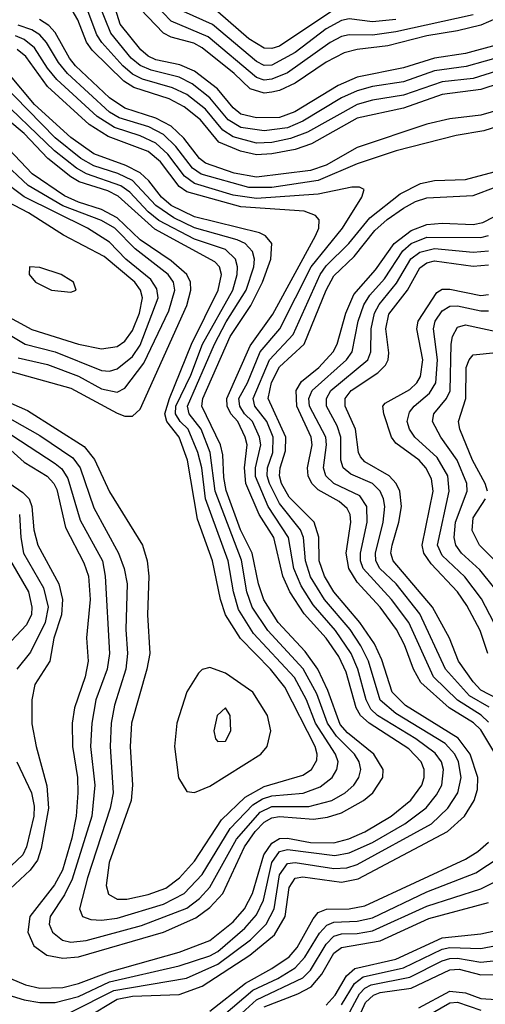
# Model space of a CAD drawing. Header units: inches. Extents: x 501365 to 657855, y 482276 to 547543.
# Tile 388 of 656: x 574778 to 575982, y 510983 to 513529. Entities that reach past the tile are written whole.
import ezdxf

# ---------------------------------------------------------------- set-up
doc = ezdxf.new("R2010")
doc.units = ezdxf.units.IN
doc.header["$MEASUREMENT"] = 0
doc.layers.add('A5571', color=7, linetype='Continuous')

msp = doc.modelspace()

# ---------------------------------------------------------------- linework, layer by layer
at = {"layer": 'A5571', "color": 5}
for points, elevation in [([(576030, 513436.1), (575932.1, 513407.9), (575850, 513396.5), (575770, 513368.5), (575690, 513356.8), (575650, 513345.2), (575610, 513327.4), (575510, 513267), (575470, 513249.5), (575410, 513241.6), (575350, 513250.3), (575317.3, 513270), (575270, 513327), (575223.6, 513363.6), (575190, 513380.1), (575118.3, 513398.3), (575090, 513410.5), (575066.3, 513430), (575013.9, 513493.9), (574970, 513603.7)], 2540), ([(576010, 513463.3), (575930, 513441.6), (575850, 513429.5), (575770, 513404.4), (575650, 513380.1), (575601, 513359), (575488.9, 513291.1), (575450, 513276.5), (575390, 513275.3), (575350, 513285.2), (575330, 513301), (575289.7, 513350), (575230, 513396.2), (575192.4, 513412.4), (575130, 513425.4), (575110, 513435.2), (575091.4, 513451.4), (575037.9, 513517.9), (575009.5, 513609.5)], 2520), ([(576054.5, 513410), (575950, 513376.9), (575870, 513368.1), (575770, 513333.7), (575690, 513321), (575650, 513310), (575521.9, 513238.1), (575478.5, 513221.5), (575430, 513211.8), (575390, 513209.8), (575330, 513226.2), (575303.1, 513243.1), (575258, 513298), (575210, 513335.4), (575173.3, 513353.3), (575095.6, 513375.6), (575070, 513388.6), (575044.7, 513410), (574990.1, 513470.1), (574977.7, 513490), (574947.1, 513570)], 2560), ([(575950, 513541.3), (575750, 513497.8), (575690, 513489), (575630, 513490), (575610, 513485.8), (575580.8, 513470), (575470, 513391.9), (575430, 513375.4), (575410, 513373.1), (575390, 513380), (575264.9, 513484.9), (575170, 513525.4), (575127, 513570)], 2460), ([(576070, 513381.2), (575970, 513348.3), (575870, 513335.5), (575770, 513300.7), (575650, 513274.7), (575532.3, 513207.7), (575490, 513193.8), (575430, 513181.9), (575390, 513179.5), (575348.8, 513188.8), (575292.5, 513212.5), (575245.2, 513270), (575203.4, 513303.4), (575164.1, 513324.1), (575073.5, 513353.5), (575047.5, 513370), (574965.4, 513450), (574951.1, 513471.1), (574928.5, 513528.5), (574913.8, 513553.8)], 2580), ([(576010, 513532.4), (575970, 513515.4), (575910, 513500.6), (575830, 513487.5), (575730, 513461.6), (575650, 513452.2), (575616.7, 513443.3), (575570, 513419.3), (575490, 513365.4), (575450, 513346.1), (575430, 513341.7), (575410, 513338.8), (575374, 513350), (575332.7, 513390), (575250, 513456.4), (575228.1, 513468.1), (575170, 513483.7), (575150, 513494.3), (575090, 513557.4)], 2480), ([(575750, 513529.3), (575690, 513523.5), (575630, 513531), (575610, 513527.3), (575570, 513505.1), (575490, 513444.6), (575430, 513411.4), (575410, 513411.1), (575390, 513421.3), (575276.7, 513516.7), (575201.3, 513550)], 2440), ([(575590, 513554.4), (575450, 513460.6), (575430, 513454.4), (575410, 513455.7), (575370, 513479.5), (575290, 513549.3)], 2420), ([(576070, 513270.7), (575978, 513242), (575906.5, 513230), (575751, 513190), (575650, 513156.5), (575550, 513113), (575430, 513095.3), (575370, 513095.4), (575247.2, 513130), (575225.2, 513145.2), (575181.6, 513201.6), (575150, 513231.9), (575111.7, 513251.7), (575035.5, 513275.5), (575010, 513290.1), (574901.7, 513390), (574878.4, 513418.4), (574847.5, 513470), (574829.9, 513489.9), (574810, 513502.7), (574774.6, 513514.6)], 2640), ([(576115.2, 513324.8), (575970, 513282.1), (575890, 513273.2), (575830, 513258.8), (575650, 513198.4), (575570, 513153.3), (575530, 513139.2), (575390, 513122.1), (575332.1, 513132.1), (575258.4, 513158.4), (575242.8, 513170), (575202.8, 513222.8), (575170, 513253.5), (575130, 513274.4), (575050, 513300.2), (575010, 513327.3), (574922.7, 513410), (574906.8, 513430), (574870, 513495.9), (574853.9, 513513.9), (574829.5, 513529.5)], 2620), ([(574747.7, 511007.8), (574790, 510994.7), (574830, 510987.4), (574870, 510987.7), (574930, 511003.5), (575010, 511040.9), (575190, 511083), (575270, 511108.6), (575290, 511119.9), (575360.3, 511179.7), (575390, 511214.3), (575408, 511252), (575429.8, 511350), (575450, 511378), (575470, 511383.6), (575592.4, 511367.6), (575630, 511374.4), (575690, 511401.4), (575773.7, 511450), (575828.5, 511491.5), (575855.5, 511524.5), (575869, 511550), (575873.6, 511590), (575868.2, 511610), (575852.2, 511632.2), (575801.7, 511670), (575703.2, 511730), (575686, 511746), (575673.6, 511770), (575652.3, 511850), (575634.7, 511890), (575594.7, 511950), (575536.3, 512016.3), (575505.5, 512065.5), (575486.7, 512110), (575472.6, 512190), (575420, 512270), (575387.5, 512347.5), (575387.3, 512370), (575401.4, 512430), (575398.4, 512450), (575379.8, 512490), (575359.4, 512510), (575347.3, 512530), (575344.8, 512550), (575366.7, 512590), (575399.4, 512670), (575450.8, 512730), (575531.9, 512890), (575612.1, 512990), (575662.8, 513070), (575668.3, 513090), (575656.1, 513096.1), (575636.2, 513096.2), (575550, 513078.1), (575390, 513066.7), (575330, 513075.7), (575230, 513105.8), (575204.3, 513124.3), (575161.5, 513181.5), (575130.1, 513210.1), (575090, 513229), (575023.5, 513250), (574978.5, 513278.5), (574874.5, 513374.5), (574850, 513403.7), (574816.3, 513456.3), (574790, 513477.6), (574767.2, 513487.2)], 2660), ([(574754.7, 511050), (574793.5, 511033.5), (574830, 511024.8), (574890, 511026.5), (574930, 511036.6), (575010, 511067.5), (575190, 511118.1), (575270, 511148.1), (575330, 511196.6), (575359.6, 511230), (575379.6, 511270), (575409.2, 511370), (575430, 511400.1), (575450, 511411.5), (575470, 511412.8), (575530, 511401.9), (575590, 511400.5), (575629.2, 511410.8), (575670, 511429.3), (575738.2, 511470), (575789.2, 511510.8), (575817.8, 511550), (575823.8, 511570), (575823.5, 511590), (575815.8, 511610), (575783.9, 511643.9), (575681.5, 511710), (575658.9, 511730), (575648.1, 511750), (575621.9, 511841.9), (575602.7, 511882.7), (575570.2, 511930.2), (575513.1, 511993.1), (575476, 512050), (575458.5, 512090), (575435.4, 512190), (575396.7, 512250), (575362.6, 512330), (575358.9, 512370), (575366.3, 512430), (575361.3, 512450), (575342.1, 512490), (575323.9, 512510), (575314.8, 512530), (575313.9, 512550), (575373.8, 512686.2), (575432.5, 512767.5), (575542.7, 512970), (575550.9, 512990), (575551.9, 513012), (575542.5, 513022.5), (575513.8, 513033.8), (575350, 513045.2), (575210, 513083.6), (575190, 513097.7), (575141.7, 513161.7), (575110, 513188.3), (575006.9, 513226.9), (574957.7, 513257.7), (574850, 513356), (574793.8, 513433.8), (574772.1, 513452.1)], 2680), ([(574755.6, 512415.6), (574790, 512385.4), (574849.2, 512349.2), (574866.3, 512330), (574873.9, 512313.9), (574896.2, 512216.2), (574944.3, 512124.3), (574956.1, 512090), (574960, 512030), (574950.6, 511930.6), (574954.9, 511870), (574947.7, 511830), (574919.8, 511750), (574914, 511710), (574914.5, 511650), (574927.2, 511570), (574928.8, 511530), (574924.4, 511470), (574912.6, 511412.6), (574888.8, 511330), (574868.1, 511291.9), (574804.7, 511210), (574798.9, 511170), (574814.7, 511134.7), (574848.4, 511110), (574890, 511102.5), (574930, 511105.9), (575149.9, 511170), (575233.5, 511206.5), (575270, 511233.8), (575302.8, 511270), (575358.8, 511390), (575386.7, 511430), (575410, 511454), (575430, 511465.5), (575450, 511468.8), (575537.9, 511462.1), (575573.3, 511466.7), (575610, 511478.5), (575667.1, 511510), (575690.8, 511530), (575716.4, 511570), (575717.5, 511590), (575693.8, 511630), (575625.3, 511685.3), (575606.5, 511706.5), (575574.6, 511794.6), (575548.6, 511850), (575515.8, 511895.8), (575446.4, 511970), (575408.8, 512028.8), (575395.1, 512070), (575379.3, 512150), (575349.2, 512210), (575311.8, 512311.8), (575305.6, 512345.6), (575303.6, 512403.6), (575297.2, 512430), (575248.7, 512530), (575251.2, 512550), (575322.2, 512710), (575375.5, 512790), (575406, 512850), (575427.5, 512910), (575429.6, 512950), (575413.8, 512970), (575397.6, 512977.6), (575230, 513019.3), (575170, 513048.4), (575145, 513070), (575112.3, 513112.3), (575090, 513133.4), (575052.4, 513152.4), (574970, 513182.6), (574910, 513224.4), (574816.6, 513310), (574750, 513389.1)], 2720), ([(574642.3, 512530), (574870, 512381.3), (574887.4, 512367.4), (574903, 512343), (574934.7, 512234.7), (574992.6, 512130), (574998.7, 512090), (575010, 511890), (575003.9, 511850), (574974.7, 511770), (574964.5, 511710), (574961.6, 511650), (574972.6, 511550), (574964.4, 511470), (574913.7, 511306.3), (574893.9, 511266.1), (574857.3, 511210), (574854.6, 511190), (574862.7, 511170), (574889.1, 511149.1), (574910, 511144.2), (574950, 511148.2), (575092.7, 511187.3), (575210, 511231.9), (575243.3, 511256.7), (575270, 511285.9), (575338.6, 511410), (575400.1, 511479.9), (575430, 511494.6), (575525.5, 511494.5), (575585.2, 511510), (575619.7, 511530), (575641.7, 511550), (575654.5, 511570), (575659.5, 511590), (575655.5, 511610), (575643.9, 511630), (575596.8, 511676.8), (575573.6, 511710), (575545.9, 511785.9), (575511, 511851), (575419.6, 511950), (575379.3, 512010), (575365, 512050), (575351.2, 512131.3), (575283.5, 512310), (575270.8, 512410), (575246.9, 512470), (575216.2, 512510), (575211.6, 512530), (575281.5, 512690), (575311.9, 512748.1), (575363.2, 512830), (575383.3, 512890), (575384.7, 512910), (575379.7, 512930), (575361.1, 512950), (575340.1, 512960.1), (575230, 512991.1), (575176.4, 513016.4), (575130, 513048.4), (575070, 513112.9), (575031.7, 513131.7), (574970, 513151.6), (574936.3, 513170), (574870, 513223.8), (574730, 513366.3)], 2740), ([(574661, 512550), (574830, 512454.1), (574915.9, 512395.9), (574934.2, 512370), (574970, 512267.3), (575033.8, 512150), (575048.5, 512110), (575056.1, 512070), (575052.2, 511952.2), (575057.2, 511890), (575052.4, 511850), (575023.1, 511756.9), (575014.4, 511710), (575011.8, 511650), (575020, 511530), (575012.4, 511490), (574953.1, 511310), (574933, 511230), (574940.7, 511210), (574962.5, 511202.5), (574990, 511200.8), (575030, 511206), (575150, 511241.9), (575203.4, 511270), (575250, 511318.5), (575322.6, 511437.4), (575381, 511499), (575405.5, 511514.5), (575430, 511522.3), (575510.4, 511529.5), (575554.7, 511545.3), (575586, 511570), (575597.9, 511590), (575601.1, 511610), (575594.8, 511630), (575543, 511710), (575519.6, 511770), (575488.2, 511828.2), (575382.1, 511942.1), (575343.9, 512003.9), (575330.5, 512050), (575316.7, 512130), (575258.8, 512290), (575248.6, 512370), (575238.7, 512410), (575213.2, 512470), (575193.2, 512490), (575181.2, 512510), (575181.8, 512530), (575220.4, 512610), (575250.7, 512690), (575328.9, 512830), (575340.4, 512870), (575341.4, 512890), (575335.8, 512910), (575310, 512935.1), (575230, 512962), (575137.5, 513010), (575110, 513032.6), (575063.1, 513083.1), (575039.4, 513099.4), (574950.5, 513130.5), (574924.8, 513144.8), (574868.2, 513190), (574710, 513341.6)], 2760), ([(574690, 512566.2), (574798.2, 512518.2), (574945.2, 512425.2), (574971.9, 512391.9), (575010, 512308.3), (575095.3, 512170), (575107.6, 512130), (575111.7, 512090), (575108.2, 511990), (575114.2, 511890), (575107, 511850), (575067.3, 511710), (575063.5, 511650), (575070, 511550), (575066.1, 511510), (575009.6, 511350), (575001.6, 511290), (575007.7, 511267.7), (575030, 511255), (575055.3, 511255.3), (575110, 511267.1), (575156.3, 511283.7), (575191.6, 511310), (575230, 511353.5), (575299.9, 511460.1), (575361, 511519), (575410, 511546.2), (575510, 511575.6), (575532.5, 511590), (575546, 511614), (575547.4, 511630), (575541.5, 511650), (575463.5, 511803.5), (575426, 511850), (575348.7, 511928.7), (575310.4, 511990), (575296.9, 512030), (575276.2, 512130), (575237.9, 512237.9), (575211.8, 512390), (575190.1, 512450), (575158.4, 512490), (575153, 512510), (575165.1, 512550), (575222.1, 512690), (575291.5, 512830), (575299.8, 512870), (575294.3, 512890), (575282.9, 512902.9), (575127.5, 512987.5), (575032.8, 513072.8), (575006.3, 513086.3), (574932.3, 513110), (574910, 513123), (574850.6, 513170.6), (574790, 513235), (574710, 513301.2)], 2780), ([(574743.1, 512623.1), (574910, 512576.3), (575030, 512512.1), (575050, 512504), (575070, 512504), (575090, 512521.9), (575210, 512790), (575220.1, 512830), (575219.6, 512850), (575210, 512870), (575170, 512905.4), (575090, 512959.6), (575030, 513017.2), (574990, 513038.1), (574930, 513056.9), (574893.9, 513073.9), (574810.2, 513130.2), (574750, 513194.4)], 2820), ([(574774.5, 512654.5), (574850, 512637.3), (574930, 512607.5), (574990, 512574.8), (575030, 512565.7), (575050, 512576.6), (575099.1, 512640.9), (575163.5, 512776.5), (575179.2, 512830), (575175.9, 512850), (575162.3, 512870), (575076.7, 512936.7), (575024.3, 512990), (574990, 513010.1), (574890, 513047.6), (574800.1, 513100.1), (574730, 513165.8)], 2840), ([(574910, 510962.4), (575021.3, 511018.7), (575209.5, 511050.5), (575290, 511087), (575374.3, 511150), (575415.5, 511190), (575435.5, 511230), (575450, 511318.3), (575470, 511347.2), (575490, 511349.7), (575590, 511334.2), (575623.6, 511336.4), (575650, 511344.5), (575842.6, 511450), (575885, 511490), (575910.5, 511530), (575919.4, 511570), (575912.2, 511610), (575902.9, 511630), (575877.5, 511657.5), (575750, 511734.7), (575710, 511769.4), (575679.7, 511870), (575660, 511910), (575632.1, 511952), (575566, 512030), (575530, 512088.5), (575516.6, 512130), (575511.4, 512190), (575504.3, 512210), (575450, 512278.3), (575424.1, 512330), (575418, 512350), (575418.7, 512370), (575432.2, 512410), (575433.6, 512450), (575416.5, 512490), (575386.1, 512530), (575381.3, 512550), (575424, 512650), (575485, 512715), (575554.4, 512870), (575570, 512892.5), (575629, 512950), (575683.2, 513016.8), (575761.2, 513078.8), (575814.2, 513105.8), (575850, 513113.1), (575930, 513115.8), (576030, 513142.9)], 2640), ([(574690.6, 512750.6), (574792.5, 512690), (574870, 512670.6), (574990, 512622.3), (575010, 512620.1), (575030, 512626.4), (575070, 512657.8), (575090, 512687.6), (575135.8, 512810), (575132.8, 512832.8), (575117, 512857), (575052.8, 512910), (575010, 512953.8), (574953.2, 512990), (574790, 513071.2), (574730, 513116)], 2860), ([(574950, 510948.1), (575030, 510996.4), (575070, 511003.9), (575190, 511008.3), (575250, 511029.7), (575373.2, 511110), (575437, 511163), (575463.9, 511210), (575474.7, 511285.3), (575490, 511309.5), (575510, 511312.4), (575610, 511299.1), (575652.6, 511307.4), (575883.6, 511430), (575928.1, 511470), (575953.1, 511510), (575961.4, 511538.6), (575961.8, 511570), (575942.2, 511630), (575911, 511671), (575775.6, 511755.6), (575740.6, 511790), (575713.8, 511873.8), (575694.8, 511914.8), (575657.4, 511970), (575590.4, 512050), (575565.9, 512090), (575551.8, 512130), (575551.2, 512191.2), (575539.6, 512230), (575474.9, 512294.9), (575454.8, 512330), (575449.8, 512350), (575451.3, 512370), (575465.3, 512414.7), (575466.2, 512450), (575420.2, 512550), (575429.3, 512590.7), (575450, 512631.6), (575513.5, 512690), (575570.3, 512830), (575590, 512866.5), (575643, 512917), (575696.4, 512983.6), (575727.8, 513012.2), (575770, 513041.4), (575801.2, 513058.8), (575830, 513068.4), (575950, 513074.5), (576010, 513097.2)], 2620), ([(576044.3, 511570), (575970, 511692.6), (575950.6, 511710.6), (575888.3, 511750), (575815, 511815), (575795.6, 511850), (575772.5, 511912.5), (575752.4, 511952.4), (575710, 512010), (575650, 512074.7), (575628.5, 512110), (575622, 512150), (575634.1, 512230), (575631.9, 512250), (575624.8, 512264.8), (575603.7, 512283.7), (575550, 512313.5), (575533.3, 512330), (575523.6, 512350), (575522.1, 512370), (575534.1, 512430), (575531.4, 512450), (575494.8, 512530), (575492.8, 512570), (575506.4, 512593.6), (575551.6, 512630), (575588.4, 512670), (575599, 512690), (575620.8, 512770), (575641.8, 512818.2), (575697.8, 512882.2), (575745.9, 512950), (575790, 512984.3), (575830, 512999.6), (575870, 513003.1), (575950, 512999.5), (575974.9, 513005.1), (576030, 513033.5)], 2580), ([(575990, 511712.4), (575970.5, 511730.5), (575909.6, 511769.6), (575847.8, 511830), (575783.5, 511970), (575738.7, 512030), (575665.7, 512110), (575659.2, 512130), (575658.8, 512150), (575676.5, 512230), (575675.5, 512270), (575657.6, 512297.6), (575589.9, 512330), (575569.2, 512350), (575563.1, 512370), (575570.9, 512430), (575569, 512450), (575527.1, 512530), (575525.6, 512550), (575533.7, 512570), (575622.8, 512650), (575637.4, 512670), (575652.6, 512750), (575667.8, 512792.2), (575682.9, 512817.1), (575720.7, 512859.3), (575768.7, 512931.3), (575790, 512950.4), (575830, 512967.2), (575970, 512965.7), (575990, 512971.2)], 2560), ([(575991.1, 511751.1), (575941.1, 511781.1), (575879, 511850), (575812.5, 511992.5), (575750.9, 512070), (575709, 512110), (575698.7, 512130), (575697.5, 512150), (575718, 512230), (575721.7, 512270), (575718.8, 512290), (575710.1, 512310.1), (575689.8, 512329.8), (575634, 512354), (575614.5, 512370), (575608.1, 512390), (575608.6, 512450), (575598.8, 512478.8), (575570.9, 512530), (575570.7, 512550), (575582.7, 512570), (575678.1, 512650), (575685.7, 512670), (575686.7, 512730), (575695.6, 512770), (575706.9, 512793.1), (575752.4, 512847.6), (575789.5, 512910.5), (575812, 512928), (575850, 512937.9), (575950, 512928.1), (575990, 512931.6)], 2540), ([(576013, 511773), (575970, 511795.8), (575950, 511816.7), (575912.6, 511870), (575889, 511930), (575844.7, 512010), (575743, 512130), (575737.8, 512150), (575740.7, 512170), (575758.4, 512230), (575764.6, 512270), (575760.4, 512310), (575751.5, 512330), (575733.4, 512350), (575670, 512386), (575658.9, 512398.9), (575653.6, 512410), (575646.3, 512470), (575619.1, 512530), (575619.8, 512550), (575634.5, 512570), (575703.9, 512616.1), (575724, 512636), (575730.9, 512650), (575732.5, 512667.4), (575724.6, 512730), (575732.2, 512767.8), (575780.3, 512830), (575812.5, 512887.5), (575830, 512900.2), (575850, 512905.9), (575950, 512892.2), (575990, 512895)], 2520), ([(575988.1, 511890), (575968.6, 511950), (575934.2, 512014.2), (575909.7, 512050), (575842, 512122), (575822.6, 512150), (575818.5, 512170), (575846.5, 512310), (575842.2, 512342.2), (575828.2, 512370), (575810.5, 512390), (575750, 512434), (575739.3, 512450), (575719, 512510), (575716.6, 512530), (575722.7, 512537.3), (575786.8, 512573.2), (575804.6, 512590), (575813.8, 512606.2), (575820, 512650), (575804.3, 512730), (575808, 512750), (575856.1, 512823.9), (575870, 512832.6), (575890, 512832.2), (575970, 512816.3), (575990, 512818.4)], 2480), ([(576003.3, 511970), (575971.9, 512031.9), (575928.6, 512088.6), (575870, 512143.4), (575857.8, 512170), (575888.3, 512310), (575884.8, 512350), (575857.2, 512397.2), (575799.6, 512450), (575785.8, 512470), (575779.6, 512490), (575785.4, 512514.6), (575797.3, 512530), (575837, 512563), (575853.3, 512590), (575858.1, 512650), (575847.3, 512730), (575852.3, 512750), (575870, 512776.1), (575890, 512788.2), (575910, 512789.4), (575970, 512775.9), (575990, 512776.3)], 2460), ([(576002.5, 512062.5), (575967, 512107), (575920.1, 512150), (575905.3, 512170), (575901.2, 512190), (575904.2, 512230), (575934.4, 512310), (575934, 512330), (575909.1, 512390), (575866.8, 512450), (575844.8, 512490), (575848.1, 512510), (575881.6, 512550), (575890.5, 512569.5), (575893.4, 512690), (575896.6, 512710), (575910, 512733.8), (575930, 512739.8), (576030, 512718.3)], 2440), ([(575987.3, 512310), (575981.1, 512330), (575948.4, 512390), (575915.8, 512470), (575912, 512490), (575930.9, 512550), (575932.2, 512630), (575939.7, 512650), (575950, 512662.1), (576010, 512668.9)], 2420), ([(574750, 512331.4), (574786.6, 512306.6), (574802.6, 512290), (574810, 512270), (574815, 512210), (574825, 512170), (574879.1, 512070), (574888.9, 512030), (574886, 511990), (574866.7, 511930), (574855.8, 511870), (574817.1, 511810), (574809.8, 511770), (574810, 511708.4), (574820.8, 511650), (574848.2, 511548.2), (574852.7, 511490), (574833.9, 511386.1), (574824.3, 511355.7), (574805.1, 511330), (574740.6, 511270)], 2680), ([(576018.6, 512118.6), (575966.9, 512170), (575947.9, 512207.9), (575950, 512240.9), (575981.9, 512290)], 2420), ([(574777.8, 512250), (574780.8, 512190), (574788.2, 512150), (574839.7, 512059.7), (574851.8, 512010), (574844.3, 511970), (574806.5, 511893.5), (574770.7, 511849.3)], 2660), ([(574754.3, 512130), (574800.6, 512050), (574810, 512010), (574808.7, 511991.4), (574795.5, 511964.5), (574730, 511894.8)], 2640), ([(574771, 511610), (574808.5, 511530), (574815.7, 511495.7), (574814.4, 511470), (574795.7, 511390), (574786.6, 511370), (574710, 511298.1)], 2660), ([(575270, 510965.6), (575361.8, 511038.2), (575430, 511075.3), (575474.3, 511105.7), (575495.2, 511130), (575536.3, 511203.7), (575550, 511220.4), (575571.1, 511228.9), (575630, 511230), (575670, 511237.4), (575930, 511358.3), (575962.1, 511377.9), (575990, 511402.4)], 2580), ([(575305.2, 510954.8), (575380.5, 511019.5), (575445, 511050), (575490, 511077.3), (575515.4, 511104.6), (575553.3, 511166.7), (575572.4, 511187.6), (575590, 511195.2), (575650, 511198), (575690, 511207.1), (575830, 511273.6), (575956.8, 511323.2), (576017.7, 511362.3)], 2560), ([(575314.5, 510925.5), (575390, 510994.9), (575510, 511051.3), (575530, 511071.6), (575570, 511138.6), (575590, 511159), (575610, 511165.2), (575650, 511166), (575690, 511173), (575830, 511236.5), (575970, 511281.8), (576041.9, 511318.1)], 2540), ([(575410, 510976.6), (575497.3, 511010), (575531.5, 511028.5), (575559.2, 511060.8), (575590, 511115.2), (575609.9, 511130.1), (575710, 511147.4), (575835.4, 511204.6), (575990, 511246.6)], 2520), ([(575570, 510980.9), (575593.1, 511006.9), (575622.9, 511057), (575644.5, 511075.5), (575750, 511100.1), (575870, 511155.3), (575970, 511165), (576010, 511174.2)], 2480), ([(575610, 510981.8), (575643.2, 511036.8), (575666, 511054), (575770, 511077.1), (575870, 511125.4), (575889.7, 511130.3), (575970, 511127.5), (576010, 511134.8)], 2460), ([(575619, 510941), (575656.3, 511010), (575670, 511024.6), (575686.5, 511033.5), (575786.8, 511053.2), (575870, 511095.4), (575890, 511101.3), (575910, 511102.1), (575970, 511092.3), (576010, 511096)], 2440), ([(575634.8, 510905.2), (575672.1, 510987.9), (575692.9, 511007.1), (575710, 511013.7), (575790, 511024.7), (575890, 511072.6), (575913.7, 511073.7), (575970, 511059.6), (576010, 511059.9)], 2420), ([(575810, 510974), (575890, 511016.7), (575930, 511013), (575970, 510997.7), (576010, 510995.4)], 2380), ([(575828.6, 510951.4), (575890, 510987.2), (575910, 510988.9), (575970, 510967.7)], 2360)]:
    msp.add_lwpolyline(points, dxfattribs=dict(at, elevation=elevation))
for points, elevation in [([(574680.3, 513079.7), (574650, 513071.5), (574617.1, 513050), (574592.9, 513027.1), (574577.5, 513002.5), (574570.7, 512970), (574574.2, 512945.7), (574587.7, 512910), (574610, 512882.1), (574730, 512771.4), (574810, 512727.8), (574930, 512690), (574990, 512677.7), (575030, 512684), (575050, 512698.2), (575070, 512725.2), (575087.8, 512770), (575095.5, 512810), (575090.7, 512830), (575075.5, 512850), (574996.9, 512916.9), (574891.7, 512971.7), (574800.9, 513030), (574710, 513077.2)], 2880), ([(574804, 512890), (574802.3, 512870), (574818.9, 512850), (574860.5, 512830), (574910, 512824.7), (574924.5, 512830), (574917.7, 512850), (574910, 512855), (574885.1, 512870), (574830, 512888.3)], 2920), ([(575270, 511854.2), (575250, 511848.6), (575240.6, 511839.4), (575210, 511790.7), (575184.2, 511710), (575178.6, 511650), (575189, 511569), (575210, 511533), (575230, 511530.7), (575270, 511547.1), (575401.3, 511630), (575417.6, 511650), (575427.3, 511690), (575418.8, 511730), (575381.1, 511790), (575310, 511839.4)], 2820), ([(575310, 511749.6), (575288.3, 511730), (575280.2, 511690), (575284, 511670), (575290, 511662.6), (575310, 511663.2), (575323.9, 511690), (575322.3, 511730)], 2840)]:
    msp.add_lwpolyline(points, close=True, dxfattribs=dict(at, elevation=elevation))

doc.saveas('drawing.dxf')
